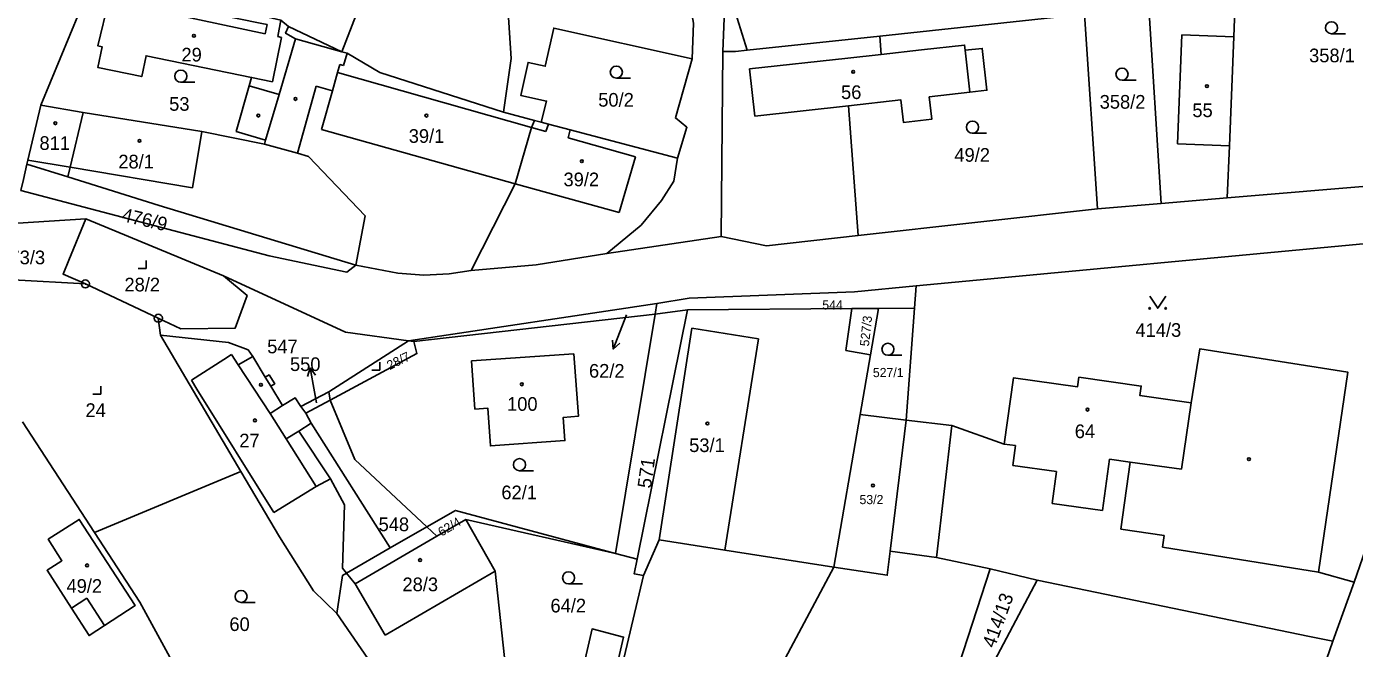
# Model space of a CAD drawing. Extents: x -725728 to -720881, y -1068679 to -1063504.
# Drawn here: x -724545.7 to -724380.5, y -1067104.2 to -1067026.9 of the extents above; entities that cross this region are included whole.
import ezdxf

# ---------------------------------------------------------------- set-up
doc = ezdxf.new("R2010")
doc.units = 0
for name, color, linetype in [('Hranice parcel', 7, 'Continuous'), ('Parcelní čísla', 7, 'Continuous'), ('Pop  PČ popisy', 7, 'Continuous'), ('Vnitřní kresba', 7, 'Continuous'), ('Značky bodu BP', 7, 'Continuous'), ('Značky budov', 7, 'Continuous'), ('Značky kultur', 7, 'Continuous')]:
    doc.layers.add(name, color=color, linetype=linetype)

# ---------------------------------------------------------------- blocks, each defined once
blk = doc.blocks.new('4.02_4')
at = {"layer": 'Značky budov'}
blk.add_circle((-0.001, 0), 0.0175, dxfattribs=at)
blk = doc.blocks.new('4.02_3')
at = {"layer": 'Značky budov'}
blk.add_circle((-0.001, 0), 0.0175, dxfattribs=at)
blk = doc.blocks.new('1029_126')
at = {"layer": 'Pop  PČ popisy'}
for p, q in [((0, 0), (-0.107, -0.28)), ((-0.107, -0.28), (-0.118, -0.169)), ((-0.107, -0.28), (-0.025, -0.205))]:
    blk.add_line(p, q, dxfattribs=at)
blk = doc.blocks.new('1029_130')
at = {"layer": 'Pop  PČ popisy'}
for p, q in [((-0.052, 0.296), (-0.084, 0.188)), ((0, 0), (-0.052, 0.296)), ((-0.052, 0.296), (0.015, 0.206))]:
    blk.add_line(p, q, dxfattribs=at)
blk = doc.blocks.new('3.04_2')
at = {"layer": 'Značky kultur'}
blk.add_line((0.001, 0), (0.176, 0), dxfattribs=at)
blk.add_circle((0.001, 0.075), 0.075, dxfattribs=at)
blk = doc.blocks.new('3.19_1')
at = {"layer": 'Značky kultur'}
for p, q in [((-0.1, 0), (0, 0)), ((0, 0), (0, 0.1))]:
    blk.add_line(p, q, dxfattribs=at)
blk = doc.blocks.new('3.04_3')
at = {"layer": 'Značky kultur'}
blk.add_line((0.001, 0), (0.176, 0), dxfattribs=at)
blk.add_circle((0.001, 0.075), 0.075, dxfattribs=at)
blk = doc.blocks.new('3.14_2')
at = {"layer": 'Značky kultur'}
blk.add_lwpolyline([(-0.1, 0.15), (0, 0), (0.1, 0.15)], dxfattribs=at)
for centre in [(-0.1, 0), (0.1, 0)]:
    blk.add_circle(centre, 0.01, dxfattribs=at)
blk = doc.blocks.new('1.05_2')
at = {"layer": 'Značky bodu BP'}
for radius in [0.05, 0.00303]:
    blk.add_circle((0, 0), radius, dxfattribs=at)

msp = doc.modelspace()

# ---------------------------------------------------------------- linework, layer by layer
at = {"layer": 'Hranice parcel'}
for p, q in [((-724406.45, -1067019.39), (-724404.57, -1067048.89)), ((-724458.65, -1067021.62), (-724456.08, -1067029.83)), ((-724414.12, -1067025.35), (-724439.58, -1067028.07)), ((-724412.52, -1067049.56), (-724414.12, -1067025.35)), ((-724506.48, -1067030.01), (-724513.13, -1067026.88)), ((-724439.58, -1067028.07), (-724456.08, -1067029.83)), ((-724459.11, -1067029.97), (-724459.29, -1067052.99)), ((-724543.95, -1067036.66), (-724538.66, -1067037.56)), ((-724482.51, -1067038.55), (-724486.39, -1067037.53)), ((-724481.71, -1067038.76), (-724482.51, -1067038.55)), ((-724515.97, -1067041), (-724516.11, -1067041.49)), ((-724545.68, -1067043.98), (-724546.1, -1067045.89)), ((-724540.59, -1067045.58), (-724545.68, -1067043.98)), ((-724396.36, -1067048.2), (-724377.02, -1067046.58)), ((-724404.57, -1067048.89), (-724396.36, -1067048.2)), ((-724442.25, -1067052.87), (-724412.52, -1067049.56)), ((-724412.52, -1067049.56), (-724404.57, -1067048.89)), ((-724538.33, -1067050.81), (-724559.38, -1067052.08)), ((-724521.21, -1067057.9), (-724538.33, -1067050.81)), ((-724473.53, -1067055.12), (-724459.29, -1067052.99)), ((-724367.02, -1067052.72), (-724435.06, -1067059.14)), ((-724505.88, -1067057.44), (-724504.77, -1067056.57)), ((-724538.39, -1067058.88), (-724547.37, -1067058.39)), ((-724529.32, -1067063.15), (-724538.39, -1067058.88)), ((-724435.06, -1067059.14), (-724435.26, -1067061.9)), ((-724498.19, -1067065.97), (-724467.33, -1067061.31)), ((-724467.33, -1067061.31), (-724467.53, -1067062.63)), ((-724467.53, -1067062.63), (-724497.55, -1067066.03)), ((-724472.45, -1067092.4), (-724467.53, -1067062.63)), ((-724463.51, -1067062.09), (-724469.77, -1067093.12)), ((-724463.51, -1067062.09), (-724467.53, -1067062.63)), ((-724443.04, -1067061.95), (-724463.51, -1067062.09)), ((-724443.82, -1067067.16), (-724443.04, -1067061.95)), ((-724439.76, -1067061.93), (-724443.04, -1067061.95)), ((-724439.76, -1067061.93), (-724440.75, -1067067.69)), ((-724435.26, -1067061.9), (-724439.76, -1067061.93)), ((-724435.26, -1067061.9), (-724436.3, -1067075.84)), ((-724529.05, -1067065.26), (-724529.32, -1067063.15)), ((-724519.04, -1067082.24), (-724529.05, -1067065.26)), ((-724498.19, -1067065.97), (-724508.11, -1067072.3)), ((-724497.55, -1067066.03), (-724498.19, -1067065.97)), ((-724477.62, -1067067.57), (-724490.38, -1067068.47)), ((-724440.75, -1067067.69), (-724443.82, -1067067.16)), ((-724440.75, -1067067.69), (-724442.03, -1067075.13)), ((-724511.6, -1067074.15), (-724508.11, -1067072.3)), ((-724508.11, -1067072.3), (-724507.93, -1067073.35)), ((-724510.98, -1067074.98), (-724511.6, -1067074.15)), ((-724510.98, -1067074.98), (-724507.93, -1067073.35)), ((-724510.3, -1067076.2), (-724510.98, -1067074.98)), ((-724500.48, -1067091.73), (-724510.3, -1067076.2)), ((-724445.29, -1067094.11), (-724442.03, -1067075.13)), ((-724442.03, -1067075.13), (-724436.3, -1067075.84)), ((-724436.3, -1067075.84), (-724438.28, -1067092.11)), ((-724430.6, -1067076.5), (-724436.3, -1067075.84)), ((-724537.25, -1067089.79), (-724519.04, -1067082.24)), ((-724495.92, -1067089.1), (-724500.48, -1067091.73)), ((-724472.45, -1067092.4), (-724491.09, -1067088.2)), ((-724380.59, -1067095.99), (-724378.52, -1067090.03)), ((-724469.77, -1067093.12), (-724472.45, -1067092.4)), ((-724438.28, -1067092.11), (-724432.53, -1067092.91)), ((-724457.31, -1067116.57), (-724445.29, -1067094.11)), ((-724436.58, -1067127.11), (-724425.84, -1067094.33)), ((-724432.53, -1067092.91), (-724425.84, -1067094.33)), ((-724425.84, -1067094.33), (-724420.01, -1067095.75)), ((-724420.01, -1067095.75), (-724436.58, -1067127.11)), ((-724383.21, -1067103.34), (-724380.59, -1067095.99)), ((-724507.11, -1067099.89), (-724502.35, -1067106.79))]:
    msp.add_line(p, q, dxfattribs=at)
for points in [[(-724497.59, -1067004.29), (-724499.55, -1067012.12), (-724506.48, -1067030.01)], [(-724482.7, -1067006.1), (-724486.62, -1067012.27), (-724485.42, -1067030.86), (-724486.39, -1067037.53)], [(-724462.92, -1067030.89), (-724462.77, -1067026.47), (-724463.35, -1067023.29), (-724464.58, -1067020.41), (-724466.14, -1067017.68), (-724468.05, -1067015.39), (-724481.21, -1067006.97), (-724482.7, -1067006.1)], [(-724468.45, -1067008.29), (-724458.78, -1067021.65), (-724459.11, -1067029.97)], [(-724396.36, -1067048.2), (-724396.1, -1067041.73), (-724395.56, -1067028.15), (-724395.15, -1067017.98)], [(-724516.43, -1067026.48), (-724537.94, -1067022.08), (-724543.95, -1067036.66)], [(-724516.43, -1067026.48), (-724515.79, -1067026.62), (-724516.04, -1067027.78), (-724535.49, -1067023.64), (-724536.85, -1067029.27), (-724536.31, -1067029.38), (-724536.84, -1067031.97), (-724531.38, -1067033.09), (-724530.85, -1067030.5), (-724517.72, -1067033.2), (-724518.01, -1067034.23), (-724519.63, -1067039.92), (-724515.97, -1067041)], [(-724513.13, -1067026.88), (-724514.09, -1067026.07), (-724516.23, -1067025.6)], [(-724515.97, -1067041), (-724514.29, -1067035.33), (-724512.24, -1067028.39), (-724513.49, -1067027.7), (-724513.13, -1067026.88)], [(-724481.71, -1067038.76), (-724481.02, -1067036.14), (-724484.24, -1067035.43), (-724483.33, -1067031.33), (-724481.19, -1067031.81), (-724480.14, -1067027.07), (-724462.92, -1067030.89)], [(-724442.25, -1067052.87), (-724443.46, -1067036.73), (-724436.95, -1067036.01), (-724436.64, -1067038.79), (-724433.11, -1067038.4), (-724433.42, -1067035.62), (-724428.39, -1067035.04), (-724426.25, -1067034.8), (-724426.83, -1067029.59), (-724428.97, -1067029.82), (-724429.04, -1067029.17), (-724434.41, -1067029.77), (-724439.39, -1067030.33), (-724439.58, -1067028.07)], [(-724486.39, -1067037.53), (-724501.75, -1067032.57), (-724505.84, -1067030.19), (-724506.48, -1067030.01)], [(-724456.08, -1067029.83), (-724457.52, -1067029.99), (-724459.11, -1067029.97)], [(-724464.73, -1067043.23), (-724463.58, -1067039.41), (-724465.01, -1067038.23), (-724462.92, -1067030.89)], [(-724545.68, -1067043.98), (-724545.57, -1067043.51), (-724543.95, -1067036.66)], [(-724538.66, -1067037.56), (-724540.3, -1067044.38), (-724540.59, -1067045.58)], [(-724516.11, -1067041.49), (-724523.91, -1067039.93), (-724538.66, -1067037.56)], [(-724490.42, -1067057.22), (-724484.95, -1067046.45), (-724482.9, -1067039.42), (-724482.51, -1067038.55)], [(-724464.73, -1067043.23), (-724478.11, -1067039.71), (-724480.78, -1067039.01), (-724481.71, -1067038.76)], [(-724504.77, -1067056.57), (-724503.58, -1067050.43), (-724510.65, -1067043.02), (-724512.02, -1067042.64), (-724516.11, -1067041.49)], [(-724473.53, -1067055.12), (-724469.28, -1067051.59), (-724466.74, -1067048.51), (-724465.21, -1067046.1), (-724464.73, -1067043.23)], [(-724546.1, -1067045.89), (-724546.4, -1067047.25), (-724515.52, -1067055.41), (-724505.88, -1067057.44)], [(-724540.59, -1067045.58), (-724529.2, -1067049.14), (-724504.77, -1067056.57)], [(-724538.33, -1067050.81), (-724540.46, -1067055.95), (-724541.17, -1067057.66), (-724538.39, -1067058.88)], [(-724459.29, -1067052.99), (-724453.69, -1067054.14), (-724442.25, -1067052.87)], [(-724490.42, -1067057.22), (-724482.34, -1067056.52), (-724473.53, -1067055.12)], [(-724529.32, -1067063.15), (-724526.52, -1067064.47), (-724519.75, -1067064.38), (-724518.28, -1067060.31), (-724521.21, -1067057.9)], [(-724498.19, -1067065.97), (-724506.04, -1067064.87), (-724521.21, -1067057.9)], [(-724504.77, -1067056.57), (-724499.52, -1067057.55), (-724496.28, -1067057.8), (-724493.13, -1067057.63), (-724490.42, -1067057.22)], [(-724467.33, -1067061.31), (-724463.3, -1067060.67), (-724442.74, -1067059.87), (-724435.06, -1067059.14)], [(-724511.6, -1067074.15), (-724512.28, -1067073.06), (-724513.87, -1067074.03), (-724515.34, -1067071.62), (-724514.83, -1067071.31), (-724515.54, -1067070.2), (-724516.03, -1067070.49), (-724517.55, -1067067.91), (-724518.15, -1067067.09), (-724520.57, -1067066.16), (-724529.05, -1067065.26)], [(-724507.93, -1067073.35), (-724497.16, -1067067.55), (-724497.55, -1067066.03)], [(-724490.38, -1067068.47), (-724489.95, -1067074.45), (-724488.35, -1067074.34), (-724488.01, -1067079.03), (-724478.74, -1067078.38), (-724478.95, -1067075.49), (-724477.06, -1067075.35), (-724477.62, -1067067.57)], [(-724380.59, -1067095.99), (-724385.02, -1067094.73), (-724381.35, -1067069.87), (-724399.77, -1067066.95), (-724400.83, -1067073.67), (-724407.22, -1067072.78), (-724407.05, -1067071.59), (-724414.82, -1067070.5), (-724414.99, -1067071.69), (-724422.96, -1067070.57), (-724424.1, -1067078.8), (-724430.6, -1067076.5)], [(-724507.93, -1067073.35), (-724504.87, -1067080.73), (-724495.92, -1067089.1)], [(-724546.23, -1067076.04), (-724540.58, -1067084.69), (-724537.25, -1067089.79)], [(-724519.04, -1067082.24), (-724514.25, -1067090.36), (-724510.02, -1067097.07), (-724507.11, -1067099.89)], [(-724495.92, -1067089.1), (-724492.37, -1067087.05), (-724472.45, -1067092.4)], [(-724536.02, -1067101.38), (-724537.93, -1067102.63), (-724540.13, -1067099.2), (-724543.15, -1067094.51), (-724541.31, -1067093.32), (-724543.02, -1067090.65), (-724539.15, -1067088.17), (-724532.18, -1067098.87), (-724536.02, -1067101.38)], [(-724491.09, -1067088.2), (-724494.66, -1067090.27), (-724495.92, -1067089.1)], [(-724491.18, -1067115.14), (-724490.43, -1067114.19), (-724479.97, -1067122.52), (-724475.52, -1067116.79), (-724485.91, -1067108.43), (-724487.42, -1067094.62), (-724491.09, -1067088.2)], [(-724537.25, -1067089.79), (-724531.6, -1067098.47), (-724524.89, -1067110.8), (-724519.72, -1067118.8)], [(-724445.29, -1067094.11), (-724458.85, -1067092.02), (-724467.02, -1067090.73), (-724468.99, -1067095.17)], [(-724507.11, -1067099.89), (-724506.4, -1067095.15), (-724505.92, -1067094.87), (-724500.48, -1067091.73)], [(-724438.28, -1067092.11), (-724438.65, -1067095.13), (-724445.29, -1067094.11)], [(-724468.99, -1067095.17), (-724470.14, -1067094.94), (-724469.77, -1067093.12)], [(-724476.09, -1067126.44), (-724474.51, -1067118.63), (-724468.99, -1067095.17)], [(-724420.01, -1067095.75), (-724386.15, -1067102.74), (-724383.21, -1067103.34)], [(-724473.32, -1067110.93), (-724477.28, -1067110.03), (-724475.37, -1067101.79), (-724471.45, -1067102.82), (-724473.32, -1067110.93)], [(-724383.21, -1067103.34), (-724384.75, -1067107.75), (-724387.21, -1067113.41)]]:
    msp.add_lwpolyline(points, dxfattribs=at)
at = {"layer": 'Pop  PČ popisy'}
for p, q in [((-724471.08, -1067062.72), (-724471.66, -1067064.21)), ((-724509.66, -1067073.67), (-724509.91, -1067072.3))]:
    msp.add_line(p, q, dxfattribs=at)
at = {"layer": 'Vnitřní kresba'}
for p, q in [((-724514.09, -1067026.07), (-724514.44, -1067028.13)), ((-724515.13, -1067033.73), (-724514, -1067028.22)), ((-724514.44, -1067028.13), (-724514, -1067028.22)), ((-724512.24, -1067028.39), (-724506.48, -1067030.01)), ((-724402.01, -1067027.89), (-724402.55, -1067041.47)), ((-724402.01, -1067027.89), (-724395.56, -1067028.15)), ((-724428.97, -1067029.82), (-724428.39, -1067035.04)), ((-724507.02, -1067032.59), (-724506.74, -1067031.6)), ((-724506.74, -1067031.6), (-724506.27, -1067031.73)), ((-724506.27, -1067031.73), (-724505.84, -1067030.19)), ((-724455.79, -1067032.15), (-724443.56, -1067030.79)), ((-724443.56, -1067030.79), (-724439.39, -1067030.33)), ((-724517.72, -1067033.2), (-724515.13, -1067033.73)), ((-724507.66, -1067034.88), (-724507.02, -1067032.59)), ((-724507.02, -1067032.59), (-724482.9, -1067039.42)), ((-724455.79, -1067032.15), (-724455.14, -1067038.02)), ((-724518.01, -1067034.23), (-724514.29, -1067035.33)), ((-724509.68, -1067034.31), (-724512.02, -1067042.64)), ((-724507.66, -1067034.88), (-724509.68, -1067034.31)), ((-724509.01, -1067039.69), (-724507.66, -1067034.88)), ((-724455.14, -1067038.02), (-724443.46, -1067036.73)), ((-724525.08, -1067046.92), (-724523.91, -1067039.93)), ((-724509.01, -1067039.69), (-724484.95, -1067046.45)), ((-724482.9, -1067039.42), (-724481.11, -1067039.92)), ((-724481.11, -1067039.92), (-724480.78, -1067039.01)), ((-724478.11, -1067039.71), (-724478.36, -1067040.7)), ((-724478.36, -1067040.7), (-724469.97, -1067043.06)), ((-724402.55, -1067041.47), (-724396.1, -1067041.73)), ((-724472, -1067050.01), (-724469.97, -1067043.06)), ((-724545.57, -1067043.51), (-724540.3, -1067044.38)), ((-724525.08, -1067046.92), (-724540.3, -1067044.38)), ((-724484.95, -1067046.45), (-724472, -1067050.01)), ((-724462.97, -1067064.39), (-724467.02, -1067090.73)), ((-724454.68, -1067065.7), (-724462.97, -1067064.39)), ((-724458.85, -1067092.02), (-724454.68, -1067065.7)), ((-724521.18, -1067068.29), (-724520.23, -1067067.68)), ((-724520.23, -1067067.68), (-724519.4, -1067068.97)), ((-724519.4, -1067068.97), (-724517.55, -1067067.91)), ((-724525.2, -1067070.87), (-724521.18, -1067068.29)), ((-724519.4, -1067068.97), (-724515.42, -1067075.01)), ((-724524.51, -1067071.98), (-724525.2, -1067070.87)), ((-724516.03, -1067070.49), (-724515.34, -1067071.62)), ((-724514.95, -1067087.3), (-724524.51, -1067071.98)), ((-724515.42, -1067075.01), (-724513.87, -1067074.03)), ((-724400.83, -1067073.67), (-724402.04, -1067081.93)), ((-724515.42, -1067075.01), (-724513.43, -1067078.17)), ((-724511.84, -1067077.2), (-724510.3, -1067076.2)), ((-724513.43, -1067078.17), (-724511.84, -1067077.2)), ((-724507.91, -1067083.13), (-724511.84, -1067077.2)), ((-724432.53, -1067092.91), (-724430.6, -1067076.5)), ((-724513.43, -1067078.17), (-724509.7, -1067084.09)), ((-724422.68, -1067078.99), (-724424.1, -1067078.8)), ((-724423.02, -1067081.46), (-724422.68, -1067078.99)), ((-724411, -1067080.68), (-724411.89, -1067087.06)), ((-724408.42, -1067081.04), (-724411, -1067080.68)), ((-724409.6, -1067089.4), (-724408.42, -1067081.04)), ((-724402.04, -1067081.93), (-724408.42, -1067081.04)), ((-724417.58, -1067082.23), (-724423.02, -1067081.46)), ((-724418.13, -1067086.19), (-724417.58, -1067082.23)), ((-724512.03, -1067085.52), (-724509.7, -1067084.09)), ((-724507.91, -1067083.13), (-724509.7, -1067084.09)), ((-724506.15, -1067086.36), (-724507.91, -1067083.13)), ((-724512.03, -1067085.52), (-724514.95, -1067087.3)), ((-724411.89, -1067087.06), (-724418.13, -1067086.19)), ((-724506.41, -1067094.26), (-724506.15, -1067086.36)), ((-724404.2, -1067090.16), (-724409.6, -1067089.4)), ((-724494.66, -1067090.27), (-724504.85, -1067096.19)), ((-724404.41, -1067091.64), (-724404.2, -1067090.16)), ((-724385.02, -1067094.73), (-724404.41, -1067091.64)), ((-724506.41, -1067094.26), (-724505.92, -1067094.87)), ((-724505.92, -1067094.87), (-724504.85, -1067096.19)), ((-724487.42, -1067094.62), (-724501.11, -1067102.58)), ((-724504.85, -1067096.19), (-724501.11, -1067102.58)), ((-724540.13, -1067099.2), (-724538.22, -1067097.97)), ((-724538.22, -1067097.97), (-724536.02, -1067101.38))]:
    msp.add_line(p, q, dxfattribs=at)

# ---------------------------------------------------------------- block references
at = {"layer": 'Pop  PČ popisy', "xscale": 10, "yscale": 10}
for name, p in [('1029_126', (-724471.66, -1067064.21)), ('1029_130', (-724509.91, -1067072.3))]:
    msp.add_blockref(name, p, dxfattribs=at)
at = {"layer": 'Značky bodu BP', "xscale": 10, "yscale": 10}
for p in [(-724538.39, -1067058.88), (-724529.32, -1067063.15)]:
    msp.add_blockref('1.05_2', p, dxfattribs=at)
at = {"layer": 'Značky budov', "xscale": 10, "yscale": 10}
for name, p in [('4.02_3', (-724524.88, -1067028.02)), ('4.02_3', (-724442.88, -1067032.51)), ('4.02_3', (-724398.88, -1067034.28)), ('4.02_4', (-724512.25, -1067035.88)), ('4.02_3', (-724516.87, -1067037.95)), ('4.02_3', (-724495.97, -1067037.95)), ('4.02_4', (-724542.12, -1067038.91)), ('4.02_3', (-724531.65, -1067041.1)), ('4.02_3', (-724476.63, -1067043.62)), ('4.02_4', (-724516.54, -1067071.43)), ('4.02_3', (-724484.09, -1067071.37)), ('4.02_3', (-724413.73, -1067074.52)), ('4.02_3', (-724517.29, -1067075.86)), ('4.02_3', (-724461.02, -1067076.26)), ('4.02_4', (-724393.65, -1067080.68)), ('4.02_3', (-724440.42, -1067083.95)), ('4.02_4', (-724538.18, -1067093.9)), ('4.02_3', (-724496.76, -1067093.23))]:
    msp.add_blockref(name, p, dxfattribs=at)
at = {"layer": 'Značky kultur', "xscale": 10, "yscale": 10}
for name, p in [('3.04_2', (-724383.41, -1067027.77)), ('3.04_2', (-724526.53, -1067033.8)), ('3.04_2', (-724472.36, -1067033.29)), ('3.04_2', (-724409.46, -1067033.54)), ('3.04_3', (-724428.06, -1067040.14)), ('3.19_1', (-724530.84, -1067056.96)), ('3.14_2', (-724405.01, -1067061.92)), ('3.04_2', (-724438.58, -1067067.77)), ('3.19_1', (-724501.76, -1067069.62)), ('3.19_1', (-724536.48, -1067072.6)), ('3.04_2', (-724484.41, -1067082.12)), ('3.04_2', (-724478.3, -1067096.2)), ('3.04_2', (-724519.04, -1067098.51))]:
    msp.add_blockref(name, p, dxfattribs=at)

# ---------------------------------------------------------------- texts
at = {"layer": 'Parcelní čísla'}
for s, height, p in [('29', 1.7, (-724526.44, -1067031.22)), ('358/1', 1.7, (-724386.18, -1067031.32)), ('56', 1.7, (-724444.4, -1067035.89)), ('53', 1.7, (-724527.97, -1067037.35)), ('50/2', 1.7, (-724474.6, -1067036.84)), ('358/2', 1.7, (-724412.23, -1067037.09)), ('55', 1.7, (-724400.7, -1067038.14)), ('39/1', 1.7, (-724498.17, -1067041.34)), ('811', 1.7, (-724544.1, -1067042.22)), ('28/1', 1.7, (-724534.29, -1067044.52)), ('49/2', 1.7, (-724430.3, -1067043.69)), ('39/2', 1.7, (-724478.92, -1067046.74)), ('473/3', 1.7, (-724549.09, -1067056.44)), ('28/2', 1.7, (-724533.53, -1067059.82)), ('544', 1.14, (-724446.73, -1067062.07)), ('414/3', 1.7, (-724407.78, -1067065.47)), ('547', 1.7, (-724515.78, -1067067.52)), ('550', 1.7, (-724512.94, -1067069.72)), ('62/2', 1.7, (-724475.75, -1067070.55)), ('527/1', 1.14, (-724440.44, -1067070.48)), ('100', 1.7, (-724485.94, -1067074.67)), ('24', 1.7, (-724538.38, -1067075.44)), ('27', 1.7, (-724519.25, -1067079.22)), ('64', 1.7, (-724415.33, -1067078.07)), ('53/1', 1.7, (-724463.29, -1067079.8)), ('62/1', 1.7, (-724486.65, -1067085.67)), ('53/2', 1.14, (-724442.1, -1067086.28)), ('548', 1.7, (-724501.92, -1067089.64)), ('49/2', 1.7, (-724540.74, -1067097.31)), ('28/3', 1.7, (-724498.95, -1067097.11)), ('64/2', 1.7, (-724480.54, -1067099.75)), ('60', 1.7, (-724520.48, -1067102.06))]:
    msp.add_text(s, height=height, dxfattribs=at).set_placement(p)
for s, height, rotation, p in [('476/9', 1.7, 347, (-724533.97, -1067051.06)), ('527/3', 1.14, 84, (-724440.93, -1067066.7)), ('28/7', 1.14, 26, (-724500.55, -1067069.61)), ('571', 1.7, 82, (-724468.05, -1067084.38)), ('62/4', 1.14, 31, (-724494.1, -1067090.34)), ('414/13', 1.7, 70, (-724425.29, -1067104.27))]:
    msp.add_text(s, height=height, rotation=rotation, dxfattribs=at).set_placement(p)

doc.saveas('drawing.dxf')
